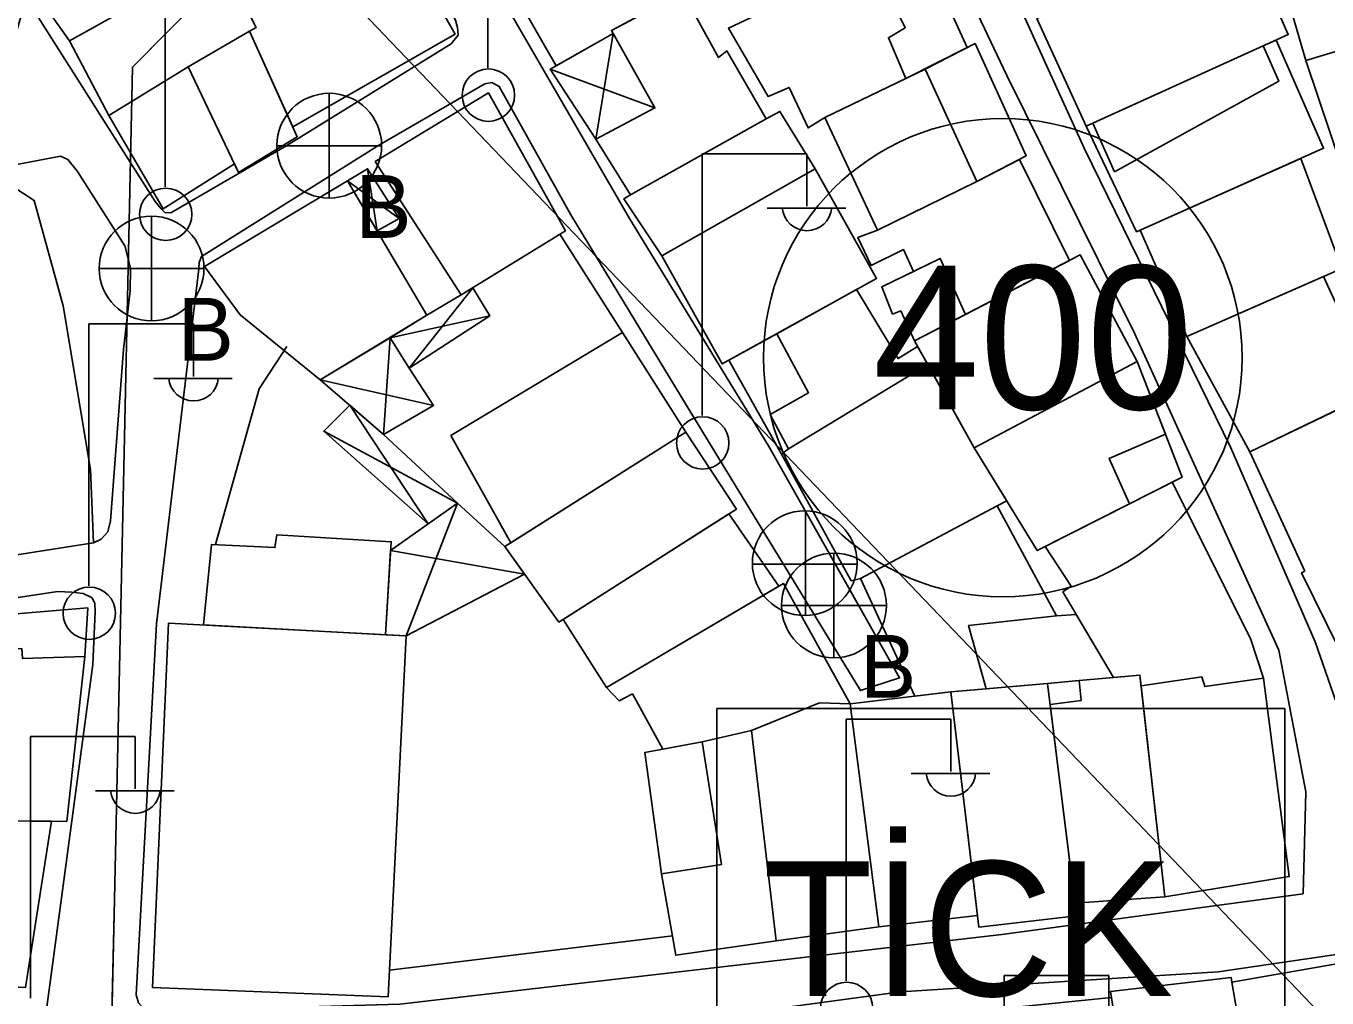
# Model space of a CAD drawing. Extents: x 417997 to 421451, y 4451742 to 4455216.
# Drawn here: x 419839.5 to 419926.4, y 4453314.8 to 4453379.8 of the extents above; entities that cross this region are included whole.
import ezdxf

# ---------------------------------------------------------------- set-up
doc = ezdxf.new("R2010")
doc.units = 0
for name, color, linetype in [('ADAKENARI', 7, 'Continuous'), ('B_Mesken', 7, 'Continuous'), ('B_Sundurma', 7, 'Continuous'), ('B_Teras', 7, 'Continuous'), ('KALDIRIM', 7, 'Continuous'), ('LJ_SEMBOL', 7, 'Continuous'), ('PL_TİCK', 7, 'Continuous'), ('S_Elektrik_Diregi', 7, 'Continuous'), ('S_Rogar_Kapagi', 7, 'Continuous'), ('S_Rogar_Kapagi_Buski', 7, 'Continuous'), ('Sinir_Duvar_tek_tarafa_ait', 7, 'Continuous'), ('SM_TAKS', 7, 'Continuous'), ('SN_3_DERECE_KAYNAK_KORUMA', 7, 'Continuous'), ('TR_TİCK', 7, 'Continuous'), ('Yol_Kaldirim_kenari_bordurtasi', 7, 'Continuous'), ('Yol_Sose', 7, 'Continuous')]:
    doc.layers.add(name, color=color, linetype=linetype)

msp = doc.modelspace()

# ---------------------------------------------------------------- linework, layer by layer
at = {"layer": 'ADAKENARI'}
for p, q in [((419846.619, 4453377.062), (419851.724, 4453382.237)), ((419846.619, 4453377.062), (419851.724, 4453382.237)), ((419845.412, 4453321.421), (419846.619, 4453377.062)), ((419845.412, 4453321.421), (419846.619, 4453377.062)), ((419845.042, 4453304.361), (419845.412, 4453321.421)), ((419845.042, 4453304.361), (419845.412, 4453321.421))]:
    msp.add_line(p, q, dxfattribs=at)
at = {"layer": 'B_Mesken'}
for points in [[(419842.987, 4453392.818), (419835.847, 4453388.455), (419839.173, 4453383.395), (419842.405, 4453378.829), (419846.57, 4453381.15), (419846.32, 4453381.546), (419853.937, 4453385.945), (419848.384, 4453395.93)], [(419862.039, 4453390.064), (419853.937, 4453385.945), (419852.219, 4453384.953), (419854.871, 4453379.703), (419854.431, 4453379.464), (419857.332, 4453373.064), (419868.171, 4453379.276)], [(419877.198, 4453390.029), (419882.35, 4453381.512), (419878.618, 4453379.517), (419878.738, 4453379.303), (419874.925, 4453377.144), (419869.975, 4453385.788)], [(419922.497, 4453386.149), (419925.009, 4453377.506), (419930.18, 4453379.057), (419929.207, 4453381.779), (419930.613, 4453382.25), (419929.979, 4453385.249), (419928.372, 4453385.01), (419927.613, 4453387.588), (419926.948, 4453387.599)], [(419920.848, 4453383.036), (419919.325, 4453386.071), (419914.654, 4453383.869), (419907.039, 4453380.324), (419910.336, 4453373.11), (419923.827, 4453379.242), (419921.932, 4453383.545)], [(419854.431, 4453379.464), (419854.871, 4453379.703), (419852.219, 4453384.953), (419846.32, 4453381.546), (419846.57, 4453381.15), (419842.405, 4453378.829), (419845.04, 4453373.841), (419850.34, 4453377.089)], [(419899.256, 4453385.223), (419902.387, 4453378.367), (419898.289, 4453376.314), (419892.864, 4453373.694), (419891.754, 4453373.005), (419890.483, 4453375.706), (419889.089, 4453375.1), (419886.434, 4453379.663), (419896.049, 4453384.221)], [(419879.889, 4453368.536), (419877.567, 4453372.245), (419881.525, 4453374.34), (419878.618, 4453379.517), (419883.374, 4453382.06), (419885.773, 4453377.698), (419886.321, 4453378.152), (419888.96, 4453373.6)], [(419845.04, 4453373.841), (419848.665, 4453367.581), (419853.437, 4453370.59), (419853.708, 4453370.02), (419857.631, 4453372.406), (419854.431, 4453379.464), (419850.34, 4453377.089)], [(419923.019, 4453378.875), (419926.187, 4453371.642), (419913.702, 4453366.061), (419910.336, 4453373.11), (419910.783, 4453373.313), (419922.154, 4453378.481)], [(419925.009, 4453377.506), (419927.497, 4453370.097), (419934.493, 4453371.996), (419932.119, 4453379.478), (419930.18, 4453379.057)], [(419899.568, 4453376.931), (419902.913, 4453378.635), (419906.329, 4453371.134), (419903.017, 4453369.421), (419896.379, 4453366.173), (419892.864, 4453373.694)], [(419862.823, 4453370.759), (419870.394, 4453375.335), (419875.535, 4453366.116), (419868.576, 4453361.833)], [(419879.889, 4453368.536), (419879.432, 4453368.249), (419881.985, 4453364.454), (419892.215, 4453370.27), (419889.868, 4453374.099), (419888.96, 4453373.6)], [(419909.223, 4453364.141), (419905.869, 4453370.897), (419903.017, 4453369.421), (419896.379, 4453366.173), (419895.078, 4453365.677), (419895.958, 4453363.813), (419898.117, 4453364.869), (419898.8, 4453363.408), (419896.675, 4453362.382), (419897.381, 4453360.549), (419897.945, 4453360.769), (419898.868, 4453358.76), (419902.258, 4453360.521)], [(419913.945, 4453366.169), (419917.058, 4453359.045), (419927.416, 4453363.599), (419924.659, 4453370.959)], [(419892.215, 4453370.27), (419896.33, 4453362.943), (419886.016, 4453357.22), (419881.985, 4453364.454)], [(419851.43, 4453363.725), (419860.978, 4453369.473), (419866.293, 4453360.475), (419859.166, 4453356.166), (419853.805, 4453360.5)], [(419898.868, 4453358.76), (419909.929, 4453364.508), (419913.738, 4453357.395), (419902.857, 4453351.607)], [(419917.058, 4453359.045), (419921.255, 4453351.354), (419928.959, 4453355.049), (419927.343, 4453357.857), (419928.319, 4453358.437), (419926.19, 4453363.06)], [(419886.454, 4453357.463), (419889.987, 4453351.184), (419890.453, 4453351.553), (419899.749, 4453357.18), (419899.071, 4453358.395), (419897.759, 4453357.576), (419894.98, 4453362.194), (419889.661, 4453359.243)], [(419867.878, 4453352.445), (419871.885, 4453345.256), (419883.581, 4453352.666), (419879.354, 4453359.323)], [(419889.987, 4453351.184), (419894.634, 4453342.726), (419895.263, 4453342.868), (419904.393, 4453347.741), (419905.021, 4453348.077), (419902.857, 4453351.607), (419899.749, 4453357.18), (419890.453, 4453351.553)], [(419902.857, 4453351.607), (419907.063, 4453344.746), (419916.743, 4453349.65), (419913.738, 4453357.395)], [(419924.944, 4453343.374), (419921.255, 4453351.354), (419929.91, 4453355.505), (419936.556, 4453341.415), (419937.189, 4453339.008), (419933.913, 4453338.456), (419934.072, 4453338.169), (419928.08, 4453336.429), (419924.718, 4453343.259)], [(419875.1, 4453339.954), (419871.502, 4453345.014), (419883.581, 4453352.666), (419886.959, 4453347.52)], [(419916.081, 4453349.315), (419921.306, 4453338.864), (419922.182, 4453336.212), (419918.252, 4453335.648), (419918.047, 4453336.3), (419914.006, 4453335.695), (419913.925, 4453336.423), (419912.161, 4453336.261), (419908.771, 4453341.991), (419909.325, 4453342.361), (419907.586, 4453345.011), (419913.23, 4453347.87)], [(419898.891, 4453335.013), (419895.263, 4453342.868), (419904.393, 4453347.741), (419908.346, 4453340.374), (419902.473, 4453339.729), (419903.647, 4453335.508), (419901.286, 4453335.304)], [(419886.455, 4453347.198), (419889.805, 4453342.36), (419878.289, 4453335.591), (419875.395, 4453340.143)], [(419851.371, 4453339.77), (419851.902, 4453345.16), (419856.139, 4453344.943), (419856.252, 4453345.788), (419863.902, 4453345.335), (419863.517, 4453339.115)], [(419882.058, 4453331.472), (419880.022, 4453335.163), (419879.122, 4453334.7), (419878.289, 4453335.591), (419890.114, 4453342.542), (419894.57, 4453334.488), (419892.522, 4453334.565), (419887.974, 4453332.717), (419884.667, 4453331.948)], [(419835.988, 4453338.079), (419835.67, 4453340.243), (419843.637, 4453340.915), (419843.425, 4453337.671), (419842.228, 4453326.636), (419834.809, 4453326.71), (419834.668, 4453330.148), (419836.56, 4453330.3)], [(419908.346, 4453340.374), (419909.67, 4453340.47), (419912.161, 4453336.261), (419909.866, 4453336.05), (419907.741, 4453335.861), (419903.647, 4453335.508), (419902.473, 4453339.729)], [(419847.947, 4453315.529), (419849.034, 4453339.896), (419864.895, 4453339.041), (419863.689, 4453314.913)], [(419907.918, 4453334.45), (419909.991, 4453334.732), (419909.866, 4453336.05), (419913.925, 4453336.423), (419915.576, 4453321.586), (419909.583, 4453321.178)], [(419914.006, 4453335.695), (419918.047, 4453336.3), (419918.252, 4453335.648), (419922.182, 4453336.212), (419923.888, 4453322.946), (419915.576, 4453321.586)], [(419894.57, 4453334.488), (419901.286, 4453335.304), (419903.06, 4453320.346), (419896.488, 4453319.599)], [(419903.153, 4453319.566), (419909.69, 4453320.327), (419907.741, 4453335.861), (419901.286, 4453335.304)], [(419887.974, 4453332.717), (419892.522, 4453334.565), (419894.57, 4453334.488), (419896.488, 4453319.599), (419889.624, 4453318.647)], [(419884.667, 4453331.948), (419887.974, 4453332.717), (419889.624, 4453318.647), (419882.916, 4453317.692), (419881.952, 4453323.127), (419880.857, 4453331.253)], [(419834.809, 4453326.71), (419828.382, 4453327.017), (419827.052, 4453316.217), (419828.375, 4453315.868), (419834.1, 4453315.805), (419839.478, 4453315.542), (419841.198, 4453326.647)], [(419920.06, 4453315.889), (419929.096, 4453317.467), (419930.813, 4453305.133), (419922.075, 4453304.247)], [(419908.026, 4453302.822), (419904.518, 4453306.741), (419903.831, 4453306.637), (419902.995, 4453313.285), (419903.271, 4453313.314), (419903.211, 4453313.978), (419912.016, 4453314.86), (419911.953, 4453315.263), (419920.013, 4453316.21), (419920.06, 4453315.889), (419922.075, 4453304.247), (419922.104, 4453302.602), (419914.109, 4453301.473), (419913.754, 4453303.741)]]:
    msp.add_lwpolyline(points, close=True, dxfattribs=at)
at = {"layer": 'B_Sundurma'}
for p, q in [((419878.738, 4453379.303), (419877.567, 4453372.245)), ((419874.529, 4453376.92), (419881.525, 4453374.34)), ((419862.96, 4453366.117), (419862.327, 4453370.274)), ((419864.432, 4453366.954), (419860.978, 4453369.473)), ((419869.362, 4453362.317), (419865.113, 4453356.941)), ((419870.489, 4453360.436), (419863.844, 4453358.96)), ((419863.378, 4453352.51), (419863.844, 4453358.96)), ((419859.166, 4453356.166), (419866.733, 4453354.449)), ((419861.135, 4453354.457), (419866.37, 4453346.534)), ((419868.327, 4453347.922), (419859.392, 4453352.733)), ((419864.895, 4453339.041), (419868.327, 4453347.922)), ((419863.866, 4453344.76), (419872.814, 4453343.169))]:
    msp.add_line(p, q, dxfattribs=at)
for points in [[(419878.738, 4453379.303), (419874.529, 4453376.92), (419877.567, 4453372.245), (419881.525, 4453374.34)], [(419862.96, 4453366.117), (419864.432, 4453366.954), (419862.327, 4453370.274), (419860.978, 4453369.473)], [(419869.362, 4453362.317), (419870.489, 4453360.436), (419865.113, 4453356.941), (419863.844, 4453358.96), (419866.293, 4453360.475), (419868.576, 4453361.833)], [(419863.378, 4453352.51), (419859.166, 4453356.166), (419863.844, 4453358.96), (419865.113, 4453356.941), (419866.733, 4453354.449)], [(419868.327, 4453347.922), (419863.378, 4453352.51), (419861.135, 4453354.457), (419859.392, 4453352.733), (419866.37, 4453346.534)], [(419864.895, 4453339.041), (419863.517, 4453339.115), (419863.866, 4453344.76), (419868.327, 4453347.922), (419871.502, 4453345.014), (419872.814, 4453343.169)]]:
    msp.add_lwpolyline(points, close=True, dxfattribs=at)
at = {"layer": 'B_Teras'}
for points in [[(419839.173, 4453383.395), (419842.405, 4453378.829), (419846.57, 4453381.15), (419846.32, 4453381.546), (419853.937, 4453385.945), (419848.384, 4453395.93), (419842.987, 4453392.818), (419844.492, 4453390.448), (419840.688, 4453388.157), (419842.229, 4453385.33)], [(419898.289, 4453376.314), (419897.12, 4453379.023), (419898.227, 4453379.691), (419896.049, 4453384.221), (419886.434, 4453379.663), (419889.089, 4453375.1), (419890.483, 4453375.706), (419891.754, 4453373.005), (419892.864, 4453373.694)], [(419907.039, 4453380.324), (419914.654, 4453383.869), (419916.093, 4453380.805), (419921.932, 4453383.545), (419923.827, 4453379.242), (419910.336, 4453373.11)], [(419854.431, 4453379.464), (419857.631, 4453372.406), (419853.708, 4453370.02), (419850.34, 4453377.089)], [(419910.783, 4453373.313), (419912.224, 4453370.073), (419923.203, 4453376.129), (419922.154, 4453378.481)], [(419892.864, 4453373.694), (419899.568, 4453376.931), (419903.017, 4453369.421), (419896.379, 4453366.173)], [(419898.868, 4453358.76), (419897.945, 4453360.769), (419897.381, 4453360.549), (419896.675, 4453362.382), (419900.586, 4453364.271), (419902.258, 4453360.521)], [(419894.98, 4453362.194), (419897.759, 4453357.576), (419899.071, 4453358.395), (419899.749, 4453357.18), (419890.453, 4453351.553), (419889.229, 4453353.833), (419891.787, 4453355.298), (419889.661, 4453359.243)], [(419915.626, 4453352.531), (419911.873, 4453350.902), (419913.23, 4453347.87), (419907.063, 4453344.746), (419902.857, 4453351.607), (419913.738, 4453357.395)], [(419834.668, 4453330.148), (419834.809, 4453326.71), (419842.228, 4453326.636), (419843.425, 4453337.671), (419839.265, 4453337.54), (419839.216, 4453338.19), (419835.988, 4453338.079), (419836.56, 4453330.3)], [(419881.952, 4453323.127), (419885.968, 4453323.761), (419884.667, 4453331.948), (419880.857, 4453331.253)], [(419922.104, 4453302.602), (419922.075, 4453304.247), (419920.06, 4453315.889), (419920.013, 4453316.21), (419911.953, 4453315.263), (419914.109, 4453301.473)]]:
    msp.add_lwpolyline(points, close=True, dxfattribs=at)
at = {"layer": 'KALDIRIM'}
msp.add_arc((419848.622, 4453377.124), 10, 92.01824, 178.74965, dxfattribs=at)
msp.add_arc((419848.622, 4453377.124), 10, 92.01824, 178.74965, dxfattribs=at)
at = {"layer": 'LJ_SEMBOL'}
msp.add_lwpolyline([(419885.661, 4453334.179), (419923.593, 4453334.179), (419923.593, 4453305.241), (419885.661, 4453305.241)], close=True, dxfattribs=at)
msp.add_lwpolyline([(419885.661, 4453334.179), (419923.593, 4453334.179), (419923.593, 4453305.241), (419885.661, 4453305.241)], close=True, dxfattribs=at)
at = {"layer": 'PL_TİCK'}
msp.add_lwpolyline([(419966.715, 4453281.127), (419969.518, 4453318.432), (419970.802, 4453335.508), (419972.391, 4453356.653), (419966.211, 4453373.835), (419958.116, 4453382.259), (419949.654, 4453385.688), (419851.724, 4453382.237), (419846.619, 4453377.062), (419845.412, 4453321.421), (419845.042, 4453304.361), (419844.657, 4453286.626), (419927.111, 4453282.911), (419966.715, 4453281.127)], dxfattribs=at)
msp.add_lwpolyline([(419966.715, 4453281.127), (419969.518, 4453318.432), (419970.802, 4453335.508), (419972.391, 4453356.653), (419966.211, 4453373.835), (419958.116, 4453382.259), (419949.654, 4453385.688), (419851.724, 4453382.237), (419846.619, 4453377.062), (419845.412, 4453321.421), (419845.042, 4453304.361), (419844.657, 4453286.626), (419927.111, 4453282.911), (419966.715, 4453281.127)], dxfattribs=at)
at = {"layer": 'S_Elektrik_Diregi'}
for p, q in [((419870.358, 4453377.024), (419870.358, 4453394.524)), ((419848.8, 4453369.058), (419848.8, 4453386.558)), ((419884.675, 4453353.774), (419884.675, 4453371.274)), ((419884.675, 4453371.274), (419891.675, 4453371.274)), ((419891.675, 4453367.774), (419891.675, 4453371.274)), ((419889.015, 4453367.634), (419894.265, 4453367.634)), ((419843.697, 4453342.392), (419843.697, 4453359.892)), ((419843.697, 4453359.892), (419850.698, 4453359.892)), ((419850.698, 4453356.392), (419850.698, 4453359.892)), ((419848.037, 4453356.252), (419853.288, 4453356.252)), ((419894.293, 4453315.973), (419894.293, 4453333.473)), ((419894.293, 4453333.473), (419901.293, 4453333.473)), ((419901.293, 4453329.973), (419901.293, 4453333.473)), ((419839.809, 4453314.819), (419839.809, 4453332.319)), ((419839.809, 4453332.319), (419846.809, 4453332.319)), ((419846.809, 4453328.819), (419846.809, 4453332.319)), ((419898.633, 4453329.833), (419903.883, 4453329.833)), ((419844.149, 4453328.679), (419849.399, 4453328.679)), ((419904.842, 4453298.832), (419904.842, 4453316.332)), ((419904.842, 4453316.332), (419911.842, 4453316.332)), ((419911.842, 4453312.832), (419911.842, 4453316.332))]:
    msp.add_line(p, q, dxfattribs=at)
for centre in [(419870.394, 4453375.189), (419848.836, 4453367.223), (419884.711, 4453351.939), (419843.733, 4453340.557), (419894.329, 4453314.138)]:
    msp.add_circle(centre, 1.75, dxfattribs=at)
for centre in [(419891.676, 4453367.787), (419850.698, 4453356.405), (419901.294, 4453329.986), (419846.81, 4453328.832)]:
    msp.add_arc(centre, 1.658, 184.83843, 355.14641, dxfattribs=at)
at = {"layer": 'S_Rogar_Kapagi'}
for p, q in [((419891.582, 4453340.378), (419891.582, 4453347.378)), ((419888.012, 4453343.843), (419895.012, 4453343.843))]:
    msp.add_line(p, q, dxfattribs=at)
msp.add_circle((419891.529, 4453343.907), 3.5, dxfattribs=at)
at = {"layer": 'S_Rogar_Kapagi_Buski'}
for p, q in [((419859.763, 4453375.313), (419859.763, 4453368.313)), ((419856.263, 4453371.813), (419863.263, 4453371.813)), ((419847.893, 4453367.103), (419847.893, 4453360.103)), ((419844.393, 4453363.603), (419851.393, 4453363.603)), ((419893.482, 4453344.573), (419893.482, 4453337.573)), ((419889.982, 4453341.073), (419896.982, 4453341.073))]:
    msp.add_line(p, q, dxfattribs=at)
for centre in [(419859.763, 4453371.813), (419847.893, 4453363.603), (419893.482, 4453341.073)]:
    msp.add_circle(centre, 3.5, dxfattribs=at)
at = {"layer": 'Sinir_Duvar_tek_tarafa_ait'}
for points in [[(419875.163, 4453365.887), (419879.354, 4453359.323)], [(419852.171, 4453345.146), (419855.087, 4453355.555), (419856.922, 4453358.397)], [(419882.684, 4453318.999), (419863.779, 4453316.703)]]:
    msp.add_lwpolyline(points, dxfattribs=at)
at = {"layer": 'SM_TAKS'}
msp.add_circle((419904.764, 4453357.642), 15.988, dxfattribs=at)
msp.add_circle((419904.764, 4453357.642), 15.988, dxfattribs=at)
at = {"layer": 'SN_3_DERECE_KAYNAK_KORUMA'}
msp.add_line((420010.573, 4453225.257), (419772.919, 4453473.957), dxfattribs=at)
msp.add_line((420010.573, 4453225.257), (419772.919, 4453473.957), dxfattribs=at)
at = {"layer": 'TR_TİCK'}
for points in [[(419927.111, 4453282.911), (419966.715, 4453281.127), (419969.518, 4453318.432), (419970.802, 4453335.508), (419972.391, 4453356.653), (419966.211, 4453373.835), (419958.116, 4453382.259), (419949.654, 4453385.688), (419851.724, 4453382.237), (419846.619, 4453377.062), (419845.412, 4453321.421), (419845.042, 4453304.361), (419844.657, 4453286.626), (419927.111, 4453282.911)], [(419927.111, 4453282.911), (419966.715, 4453281.127), (419969.518, 4453318.432), (419970.802, 4453335.508), (419972.391, 4453356.653), (419966.211, 4453373.835), (419958.116, 4453382.259), (419949.654, 4453385.688), (419851.724, 4453382.237), (419846.619, 4453377.062), (419845.412, 4453321.421), (419845.042, 4453304.361), (419844.657, 4453286.626), (419927.111, 4453282.911)], [(419885.661, 4453305.241), (419885.661, 4453334.179), (419923.593, 4453334.179), (419923.593, 4453305.241), (419885.661, 4453305.241)], [(419885.661, 4453305.241), (419885.661, 4453334.179), (419923.593, 4453334.179), (419923.593, 4453305.241), (419885.661, 4453305.241)]]:
    msp.add_lwpolyline(points, dxfattribs=at)
for start, end in [(0, 180), (0, 180), (180, 0), (180, 0)]:
    msp.add_arc((419904.764, 4453357.642), 15.988, start, end, dxfattribs=at)
at = {"layer": 'Yol_Kaldirim_kenari_bordurtasi'}
msp.add_lwpolyline([(419844.02, 4453345.251), (419843.814, 4453350.163), (419841.987, 4453361.115), (419840.051, 4453368.149), (419837.976, 4453369.505), (419836.23, 4453370.051)], dxfattribs=at)
at = {"layer": 'Yol_Sose'}
for points in [[(419863.128, 4453371.867), (419870.147, 4453375.952), (419870.623, 4453376.036), (419871.122, 4453375.778), (419875.899, 4453367.198), (419883.668, 4453354.382), (419895.245, 4453335.382), (419897.863, 4453336.237), (419889.097, 4453351.743), (419879.827, 4453366.936), (419871.272, 4453381.746), (419865.502, 4453391.409), (419858.439, 4453403.223), (419858.503, 4453403.757), (419858.892, 4453404.167), (419870.289, 4453410.442), (419884.298, 4453418.171), (419884.619, 4453418.082), (419885, 4453417.797), (419889.825, 4453407.85), (419896.654, 4453394.143), (419905.04, 4453376.501), (419913.557, 4453359.28), (419923.198, 4453338.077)], [(419925.618, 4453338.645), (419920.004, 4453351.624), (419910.224, 4453371.608), (419899.603, 4453394.962), (419893.159, 4453407.457)], [(419866.614, 4453383.204), (419868.195, 4453380.2), (419868.325, 4453379.714), (419868.377, 4453379.199), (419867.908, 4453378.617), (419856.941, 4453371.834), (419849.188, 4453367.323), (419848.788, 4453367.344), (419848.533, 4453367.599), (419848.138, 4453368.089), (419845.421, 4453372.37), (419835.392, 4453388.16), (419835.439, 4453388.729), (419835.865, 4453389.478), (419855.616, 4453401.595), (419856.238, 4453401.526), (419856.788, 4453401.223), (419857.429, 4453400.546), (419860.139, 4453395.782)], [(419863.128, 4453371.867), (419851.228, 4453364.408), (419851.063, 4453364.002), (419851.047, 4453363.58), (419848.228, 4453339.84), (419846.858, 4453315.054), (419847.011, 4453314.518), (419847.537, 4453313.936), (419864.482, 4453314.43), (419904.697, 4453319.08), (419924.815, 4453321.808)], [(419846.013, 4453358.188), (419845.139, 4453346.735), (419844.964, 4453346.001), (419844.534, 4453345.501), (419844.02, 4453345.251), (419822.078, 4453341.829), (419806.893, 4453339.089), (419802.122, 4453338.194), (419801.659, 4453338.336), (419801.295, 4453338.916), (419799.804, 4453350.304), (419798.105, 4453362.103), (419798.281, 4453362.552), (419798.78, 4453363.069), (419814.081, 4453365.959), (419829.899, 4453368.849), (419841.816, 4453371.112), (419842.31, 4453370.888), (419842.936, 4453370.092), (419846.106, 4453365.113), (419846.478, 4453363.62), (419846.453, 4453362.104)], [(419846.453, 4453362.104), (419846.013, 4453358.188)], [(419809.579, 4453337.162), (419841.64, 4453342.002), (419842.566, 4453341.96), (419843.319, 4453341.883), (419843.919, 4453341.583), (419844.112, 4453341.208), (419844.115, 4453340.667), (419843.972, 4453337.136), (419841.186, 4453316.375)], [(419924.815, 4453321.808), (419924.998, 4453328.61), (419923.198, 4453338.077)], [(419925.618, 4453338.645), (419927.87, 4453332.176), (419930.93, 4453322.637)], [(419879.845, 4453312.802), (419897.936, 4453315.235), (419919.158, 4453316.589), (419944.967, 4453320.381), (419960.929, 4453322.397), (419961.311, 4453322.3), (419961.775, 4453322.053), (419962.121, 4453321.347), (419963.6, 4453314.439)], [(419841.186, 4453316.375), (419838.452, 4453296.091), (419837.156, 4453286.869), (419836.925, 4453286.393), (419835.88, 4453286.456), (419825.656, 4453286.974), (419795.966, 4453289.534)]]:
    msp.add_lwpolyline(points, dxfattribs=at)

# ---------------------------------------------------------------- texts
at = {"layer": 'LJ_SEMBOL'}
msp.add_text('TİCK', height=9, dxfattribs=at).set_placement((419888.734, 4453314.966))
msp.add_text('TİCK', height=9, dxfattribs=at).set_placement((419888.734, 4453314.966))
at = {"layer": 'S_Rogar_Kapagi_Buski'}
for p in [(419861.51, 4453365.649), (419849.64, 4453357.439), (419895.229, 4453334.909)]:
    msp.add_text('B', height=4.2, dxfattribs=at).set_placement(p)
at = {"layer": 'SM_TAKS'}
msp.add_text('400', height=9.5928, dxfattribs=at).set_placement((419896.075, 4453354.191))
msp.add_text('400', height=9.5928, dxfattribs=at).set_placement((419896.075, 4453354.191))

doc.saveas('drawing.dxf')
